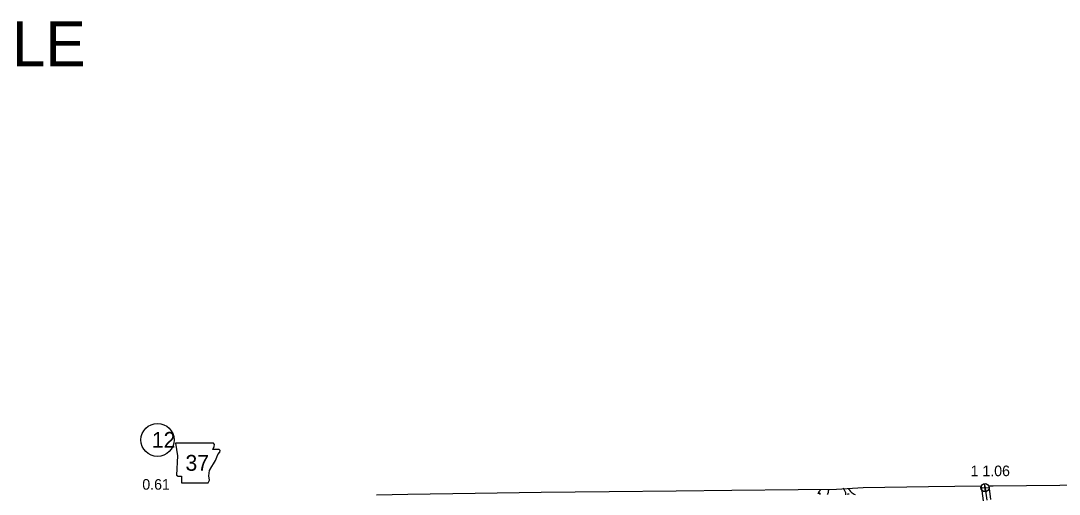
# Model space of a CAD drawing. Extents: x 31699 to 244310, y -8841 to 11474.
# Drawn here: x 134185 to 136951, y 2845 to 4106 of the extents above; entities that cross this region are included whole.
import ezdxf

# ---------------------------------------------------------------- set-up
doc = ezdxf.new("R2010")
doc.units = 0
for name, color, linetype in [('B_Logo', 7, 'Continuous'), ('G-ANNO-TEXT', 7, 'Continuous'), ('Level 21', 7, 'Continuous'), ('Level 48', 7, 'Continuous'), ('R_Annotation', 7, 'Continuous'), ('R_Border Notes', 7, 'Continuous'), ('R_Draft', 7, 'Continuous'), ('R_XS_EARTHWORK_STAGE2', 7, 'Continuous'), ('S_WALL_ANNOT', 7, 'Continuous')]:
    doc.layers.add(name, color=color, linetype=linetype)

msp = doc.modelspace()

# ---------------------------------------------------------------- linework, layer by layer
at = {"layer": 'B_Logo'}
msp.add_lwpolyline([(136752.9, 2867.3), (136758.3, 2829)], dxfattribs=at)
at = {"layer": 'G-ANNO-TEXT'}
msp.add_lwpolyline([(134597.3, 2980.9), (134602.3, 2947.1), (134600.1, 2895.8), (134604.6, 2892.9), (134613.1, 2892.9), (134613.1, 2874.9), (134684.1, 2874.9), (134687.5, 2882.2), (134686.4, 2894.1), (134688.1, 2907.6), (134694.3, 2918.3), (134698.2, 2926.2), (134703.9, 2934.7), (134707.2, 2943.7), (134710.1, 2951), (134715.1, 2957.2), (134716.3, 2961.2), (134714, 2964), (134696.5, 2964), (134700.5, 2971.9), (134701, 2977), (134698.7, 2980.9)], close=True, dxfattribs=at)
at = {"layer": 'Level 21'}
for p, q in [((136742.3, 2861.9), (136764, 2862.4)), ((136753.4, 2851.3), (136752.9, 2873))]:
    msp.add_line(p, q, dxfattribs=at)
msp.add_circle((136753.2, 2862.2), 10.9, dxfattribs=at)
at = {"layer": 'R_Annotation'}
for points in [[(135395.3, 2847.2), (135570.9, 2850), (135752.5, 2852.2), (135931.1, 2854.1), (136078.7, 2855.9), (136256, 2857.8), (136358, 2858.7)], [(136358, 2858.7), (136428.6, 2862.8), (136602.7, 2865.6), (136742.8, 2867.2)], [(136763, 2867.4), (136774.8, 2867.5), (136952.3, 2869.1), (137135.5, 2871.6), (137316.3, 2873.6), (137345.6, 2873.9)], [(135133.1, 2842.9), (135215.8, 2844.7), (135395.3, 2847.2)], [(135133.1, 2842.9), (135215.8, 2844.7), (135395.3, 2847.2)]]:
    msp.add_lwpolyline(points, dxfattribs=at)
at = {"layer": 'R_Border Notes'}
msp.add_circle((134549.4, 2989.5), 44, dxfattribs=at)
at = {"layer": 'R_Draft'}
for points in [[(136313.6, 2844.1), (136314, 2845.6), (136314.1, 2846.7), (136313.9, 2847.1), (136313.3, 2847.7), (136312.4, 2847.6), (136311.6, 2847.2), (136310.7, 2846.6), (136310.1, 2846.6), (136309.5, 2846.8), (136309.2, 2846.9), (136309.2, 2847.3), (136309.3, 2847.6), (136309.6, 2848.2), (136310.4, 2849.1), (136310.6, 2850.2), (136310.6, 2851.4), (136311.6, 2851.9), (136311.9, 2852.2), (136312.5, 2852.9), (136312.7, 2853.1), (136313.5, 2853.8), (136314.1, 2854.8), (136314.3, 2854.9), (136314.5, 2855.4), (136314.9, 2856.4), (136315.4, 2857.8), (136315.5, 2858.1)], [(136337.4, 2858.3), (136337.1, 2857.6), (136336.5, 2856), (136335.7, 2852.6), (136335.1, 2849.6), (136334.4, 2846.9), (136333.2, 2843.8)], [(136382.9, 2843.3), (136382.9, 2845.8), (136382.6, 2848.2), (136381.9, 2850.1), (136380.7, 2852.4), (136378.7, 2855.5), (136377.6, 2857.7), (136376.3, 2859.7), (136375.3, 2861.2)], [(136389.2, 2860.1), (136389.5, 2859.4), (136389.9, 2858.6), (136391.1, 2857), (136392.6, 2855.2), (136395, 2852.3), (136397.5, 2849.8), (136399.6, 2848.2), (136401.8, 2846.8), (136404.9, 2845.2), (136407.8, 2843.7)], [(136391.7, 2844.6), (136390.7, 2844.9), (136389.1, 2845.1), (136387.9, 2845.3), (136387.3, 2845.1), (136386.6, 2844.5)]]:
    msp.add_lwpolyline(points, dxfattribs=at)
at = {"layer": 'R_XS_EARTHWORK_STAGE2'}
for points in [[(136742.8, 2867.6), (136748.4, 2827.5)], [(136763, 2867.6), (136768.2, 2830.5)]]:
    msp.add_lwpolyline(points, dxfattribs=at)

# ---------------------------------------------------------------- texts
at = {"layer": 'G-ANNO-TEXT'}
msp.add_text('37', height=42.24, dxfattribs=at).set_placement((134623.9, 2907.3))
at = {"layer": 'Level 48'}
msp.add_text('NOT TO SCALE', height=120, dxfattribs=at).set_placement((133181.2, 3984.2))
at = {"layer": 'R_Border Notes'}
msp.add_text('12', height=42.24, dxfattribs=at).set_placement((134534.4, 2968.4))
at = {"layer": 'S_WALL_ANNOT'}
for s, p in [('1 1.06', (136714.9, 2892.9)), ('0.61', (134509, 2856.9))]:
    msp.add_text(s, height=28.16, dxfattribs=at).set_placement(p)

doc.saveas('drawing.dxf')
